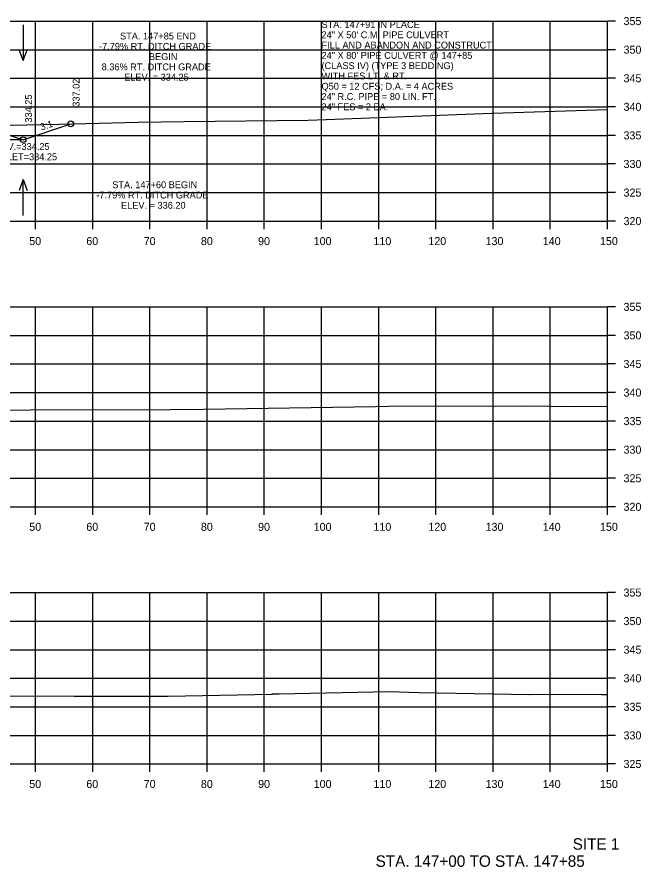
# Model space of a CAD drawing. Extents: x 1368122 to 1710785, y 373130 to 557566.
# Drawn here: x 1368735.6 to 1368844.7, y 379749.8 to 379898.5 of the extents above; entities that cross this region are included whole.
import ezdxf

# ---------------------------------------------------------------- set-up
doc = ezdxf.new("R2010")
doc.units = 0
for name, color, linetype in [('R_Axis', 7, 'Continuous'), ('R_Axis Annot', 7, 'Continuous'), ('R_Draft', 7, 'Continuous'), ('R_Exist Surface', 7, 'Continuous'), ('R_Fin Surface', 7, 'Continuous'), ('R_Grid', 7, 'Continuous'), ('R_No Plot', 7, 'Continuous'), ('R_Water', 7, 'Continuous'), ('R_Water Annot', 7, 'Continuous'), ('R_Xsect Elev', 7, 'Continuous'), ('R_Xsect Slope', 7, 'Continuous')]:
    doc.layers.add(name, color=color, linetype=linetype)

msp = doc.modelspace()

# ---------------------------------------------------------------- linework, layer by layer
at = {"layer": 'R_Axis'}
for p, q in [((1368838.88, 379862.79), (1368838.88, 379897.79)), ((1368840.28, 379897.79), (1368838.88, 379897.79)), ((1368840.28, 379892.79), (1368838.88, 379892.79)), ((1368840.28, 379887.79), (1368838.88, 379887.79)), ((1368840.28, 379882.79), (1368838.88, 379882.79)), ((1368840.28, 379877.79), (1368838.88, 379877.79)), ((1368840.28, 379872.79), (1368838.88, 379872.79)), ((1368840.28, 379867.79), (1368838.88, 379867.79)), ((1368538.88, 379862.79), (1368838.88, 379862.79)), ((1368738.88, 379861.39), (1368738.88, 379862.79)), ((1368748.88, 379861.39), (1368748.88, 379862.79)), ((1368758.88, 379861.39), (1368758.88, 379862.79)), ((1368768.88, 379861.39), (1368768.88, 379862.79)), ((1368778.88, 379861.39), (1368778.88, 379862.79)), ((1368788.88, 379861.39), (1368788.88, 379862.79)), ((1368798.88, 379861.39), (1368798.88, 379862.79)), ((1368808.88, 379861.39), (1368808.88, 379862.79)), ((1368818.88, 379861.39), (1368818.88, 379862.79)), ((1368828.88, 379861.39), (1368828.88, 379862.79)), ((1368838.88, 379861.39), (1368838.88, 379862.79)), ((1368840.28, 379862.79), (1368838.88, 379862.79)), ((1368838.88, 379812.79), (1368838.88, 379847.79)), ((1368840.28, 379847.79), (1368838.88, 379847.79)), ((1368840.28, 379842.79), (1368838.88, 379842.79)), ((1368840.28, 379837.79), (1368838.88, 379837.79)), ((1368840.28, 379832.79), (1368838.88, 379832.79)), ((1368840.28, 379827.79), (1368838.88, 379827.79)), ((1368840.28, 379822.79), (1368838.88, 379822.79)), ((1368840.28, 379817.79), (1368838.88, 379817.79)), ((1368538.88, 379812.79), (1368838.88, 379812.79)), ((1368738.88, 379811.39), (1368738.88, 379812.79)), ((1368748.88, 379811.39), (1368748.88, 379812.79)), ((1368758.88, 379811.39), (1368758.88, 379812.79)), ((1368768.88, 379811.39), (1368768.88, 379812.79)), ((1368778.88, 379811.39), (1368778.88, 379812.79)), ((1368788.88, 379811.39), (1368788.88, 379812.79)), ((1368798.88, 379811.39), (1368798.88, 379812.79)), ((1368808.88, 379811.39), (1368808.88, 379812.79)), ((1368818.88, 379811.39), (1368818.88, 379812.79)), ((1368828.88, 379811.39), (1368828.88, 379812.79)), ((1368838.88, 379811.39), (1368838.88, 379812.79)), ((1368840.28, 379812.79), (1368838.88, 379812.79)), ((1368838.88, 379767.79), (1368838.88, 379797.79)), ((1368840.28, 379797.79), (1368838.88, 379797.79)), ((1368840.28, 379792.79), (1368838.88, 379792.79)), ((1368840.28, 379787.79), (1368838.88, 379787.79)), ((1368840.28, 379782.79), (1368838.88, 379782.79)), ((1368840.28, 379777.79), (1368838.88, 379777.79)), ((1368840.28, 379772.79), (1368838.88, 379772.79)), ((1368538.88, 379767.79), (1368838.88, 379767.79)), ((1368738.88, 379766.39), (1368738.88, 379767.79)), ((1368748.88, 379766.39), (1368748.88, 379767.79)), ((1368758.88, 379766.39), (1368758.88, 379767.79)), ((1368768.88, 379766.39), (1368768.88, 379767.79)), ((1368778.88, 379766.39), (1368778.88, 379767.79)), ((1368788.88, 379766.39), (1368788.88, 379767.79)), ((1368798.88, 379766.39), (1368798.88, 379767.79)), ((1368808.88, 379766.39), (1368808.88, 379767.79)), ((1368818.88, 379766.39), (1368818.88, 379767.79)), ((1368828.88, 379766.39), (1368828.88, 379767.79)), ((1368838.88, 379766.39), (1368838.88, 379767.79)), ((1368840.28, 379767.79), (1368838.88, 379767.79))]:
    msp.add_line(p, q, dxfattribs=at)
at = {"layer": 'R_Exist Surface'}
for points in [[(1368725.9, 379879.41), (1368743.06, 379879.76), (1368756.85, 379880.1), (1368764.87, 379880.2), (1368786.5, 379880.45), (1368789.68, 379880.59), (1368818.66, 379881.66), (1368818.75, 379881.66), (1368838.88, 379882.32)], [(1368731.76, 379829.73), (1368737.95, 379829.76), (1368762.45, 379829.8), (1368768.31, 379829.86), (1368798.3, 379830.34), (1368800.6, 379830.39), (1368824.23, 379830.46), (1368833.2, 379830.33), (1368838.88, 379830.43)], [(1368732.65, 379779.69), (1368745.62, 379779.67), (1368749.09, 379779.68), (1368762.07, 379779.67), (1368780.26, 379780.03), (1368780.27, 379780.04), (1368781.38, 379780.06), (1368781.46, 379780.06), (1368800.7, 379780.5), (1368805.88, 379780.29), (1368825.23, 379779.95), (1368825.27, 379779.95), (1368829.61, 379779.98), (1368837.91, 379779.96), (1368838.88, 379779.97)]]:
    msp.add_lwpolyline(points, dxfattribs=at)
at = {"layer": 'R_Fin Surface'}
msp.add_lwpolyline([(1368639.86, 379876.64), (1368646.99, 379879.02), (1368658.13, 379881.8), (1368662.99, 379883.02), (1368670.99, 379883.34), (1368688.88, 379883.7), (1368706.77, 379883.34), (1368714.77, 379883.02), (1368719.63, 379881.8), (1368730.77, 379879.02), (1368736.71, 379877.04), (1368745.03, 379879.81)], dxfattribs=at)
at = {"layer": 'R_Grid'}
for p, q in [((1368538.88, 379897.79), (1368838.88, 379897.79)), ((1368738.88, 379862.79), (1368738.88, 379897.79)), ((1368748.88, 379862.79), (1368748.88, 379897.79)), ((1368758.88, 379862.79), (1368758.88, 379897.79)), ((1368768.88, 379862.79), (1368768.88, 379897.79)), ((1368778.88, 379862.79), (1368778.88, 379897.79)), ((1368788.88, 379862.79), (1368788.88, 379897.79)), ((1368798.88, 379862.79), (1368798.88, 379897.79)), ((1368808.88, 379862.79), (1368808.88, 379897.79)), ((1368818.88, 379862.79), (1368818.88, 379897.79)), ((1368828.88, 379862.79), (1368828.88, 379897.79)), ((1368838.88, 379862.79), (1368838.88, 379897.79)), ((1368538.88, 379892.79), (1368838.88, 379892.79)), ((1368538.88, 379887.79), (1368838.88, 379887.79)), ((1368538.88, 379882.79), (1368838.88, 379882.79)), ((1368538.88, 379877.79), (1368838.88, 379877.79)), ((1368538.88, 379872.79), (1368838.88, 379872.79)), ((1368538.88, 379867.79), (1368838.88, 379867.79)), ((1368538.88, 379862.79), (1368838.88, 379862.79)), ((1368538.88, 379847.79), (1368838.88, 379847.79)), ((1368738.88, 379812.79), (1368738.88, 379847.79)), ((1368748.88, 379812.79), (1368748.88, 379847.79)), ((1368758.88, 379812.79), (1368758.88, 379847.79)), ((1368768.88, 379812.79), (1368768.88, 379847.79)), ((1368778.88, 379812.79), (1368778.88, 379847.79)), ((1368788.88, 379812.79), (1368788.88, 379847.79)), ((1368798.88, 379812.79), (1368798.88, 379847.79)), ((1368808.88, 379812.79), (1368808.88, 379847.79)), ((1368818.88, 379812.79), (1368818.88, 379847.79)), ((1368828.88, 379812.79), (1368828.88, 379847.79)), ((1368838.88, 379812.79), (1368838.88, 379847.79)), ((1368538.88, 379842.79), (1368838.88, 379842.79)), ((1368538.88, 379837.79), (1368838.88, 379837.79)), ((1368538.88, 379832.79), (1368838.88, 379832.79)), ((1368538.88, 379827.79), (1368838.88, 379827.79)), ((1368538.88, 379822.79), (1368838.88, 379822.79)), ((1368538.88, 379817.79), (1368838.88, 379817.79)), ((1368538.88, 379812.79), (1368838.88, 379812.79)), ((1368538.88, 379797.79), (1368838.88, 379797.79)), ((1368738.88, 379767.79), (1368738.88, 379797.79)), ((1368748.88, 379767.79), (1368748.88, 379797.79)), ((1368758.88, 379767.79), (1368758.88, 379797.79)), ((1368768.88, 379767.79), (1368768.88, 379797.79)), ((1368778.88, 379767.79), (1368778.88, 379797.79)), ((1368788.88, 379767.79), (1368788.88, 379797.79)), ((1368798.88, 379767.79), (1368798.88, 379797.79)), ((1368808.88, 379767.79), (1368808.88, 379797.79)), ((1368818.88, 379767.79), (1368818.88, 379797.79)), ((1368828.88, 379767.79), (1368828.88, 379797.79)), ((1368838.88, 379767.79), (1368838.88, 379797.79)), ((1368538.88, 379792.79), (1368838.88, 379792.79)), ((1368538.88, 379787.79), (1368838.88, 379787.79)), ((1368538.88, 379782.79), (1368838.88, 379782.79)), ((1368538.88, 379777.79), (1368838.88, 379777.79)), ((1368538.88, 379772.79), (1368838.88, 379772.79)), ((1368538.88, 379767.79), (1368838.88, 379767.79))]:
    msp.add_line(p, q, dxfattribs=at)
at = {"layer": 'R_No Plot'}
for centre in [(1368745.03, 379879.81), (1368736.71, 379877.04)]:
    msp.add_circle(centre, 0.5, dxfattribs=at)
at = {"layer": 'R_Water'}
msp.add_line((1368736.71, 379877.04), (1368639.86, 379876.64), dxfattribs=at)
at = {"layer": 'R_Water Annot'}
for p, q in [((1368736.71, 379897.15), (1368736.71, 379890.87)), ((1368736.71, 379890.87), (1368736.01, 379892.79)), ((1368736.71, 379890.87), (1368737.41, 379892.79)), ((1368736.71, 379870.07), (1368736.01, 379868.15)), ((1368736.71, 379863.79), (1368736.71, 379870.07)), ((1368736.71, 379870.07), (1368737.41, 379868.15))]:
    msp.add_line(p, q, dxfattribs=at)

# ---------------------------------------------------------------- texts
at = {"layer": 'R_Axis Annot'}
for s, p in [('355', (1368841.68, 379897.09)), ('350', (1368841.68, 379892.09)), ('345', (1368841.68, 379887.09)), ('340', (1368841.68, 379882.09)), ('335', (1368841.68, 379877.09)), ('330', (1368841.68, 379872.09)), ('325', (1368841.68, 379867.09)), ('320', (1368841.68, 379862.09)), ('50', (1368737.79, 379858.59)), ('60', (1368747.76, 379858.59)), ('70', (1368757.79, 379858.59)), ('80', (1368767.79, 379858.59)), ('90', (1368777.79, 379858.59)), ('100', (1368787.51, 379858.59)), ('110', (1368797.96, 379858.59)), ('120', (1368807.56, 379858.59)), ('130', (1368817.56, 379858.59)), ('140', (1368827.56, 379858.59)), ('150', (1368837.56, 379858.59)), ('355', (1368841.68, 379847.09)), ('350', (1368841.68, 379842.09)), ('345', (1368841.68, 379837.09)), ('340', (1368841.68, 379832.09)), ('335', (1368841.68, 379827.09)), ('330', (1368841.68, 379822.09)), ('325', (1368841.68, 379817.09)), ('320', (1368841.68, 379812.09)), ('50', (1368737.79, 379808.59)), ('60', (1368747.76, 379808.59)), ('70', (1368757.79, 379808.59)), ('80', (1368767.79, 379808.59)), ('90', (1368777.79, 379808.59)), ('100', (1368787.51, 379808.59)), ('110', (1368797.96, 379808.59)), ('120', (1368807.56, 379808.59)), ('130', (1368817.56, 379808.59)), ('140', (1368827.56, 379808.59)), ('150', (1368837.56, 379808.59)), ('355', (1368841.68, 379797.09)), ('350', (1368841.68, 379792.09)), ('345', (1368841.68, 379787.09)), ('340', (1368841.68, 379782.09)), ('335', (1368841.68, 379777.09)), ('330', (1368841.68, 379772.09)), ('325', (1368841.68, 379767.09)), ('50', (1368737.79, 379763.59)), ('60', (1368747.76, 379763.59)), ('70', (1368757.79, 379763.59)), ('80', (1368767.79, 379763.59)), ('90', (1368777.79, 379763.59)), ('100', (1368787.51, 379763.59)), ('110', (1368797.96, 379763.59)), ('120', (1368807.56, 379763.59)), ('130', (1368817.56, 379763.59)), ('140', (1368827.56, 379763.59)), ('150', (1368837.56, 379763.59))]:
    msp.add_text(s, height=1.4, dxfattribs=at).set_placement(p)
at = {"layer": 'R_Draft'}
for s, p in [('SITE 1', (1368832.79, 379752.79)), ('STA. 147+00 TO STA. 147+85', (1368798.33, 379749.79))]:
    msp.add_text(s, height=2, dxfattribs=at).set_placement(p)
at = {"layer": 'R_Water Annot'}
for s, p in [('STA. 147+91 IN PLACE', (1368788.88, 379896.59)), ('24" X 50\' C.M. PIPE CULVERT', (1368788.88, 379894.79)), ('FILL AND ABANDON AND CONSTRUCT', (1368788.88, 379892.99)), ('24" X 80\' PIPE CULVERT @ 147+85', (1368788.88, 379891.19)), ('(CLASS IV) (TYPE 3 BEDDING) ', (1368788.88, 379889.39)), ('WITH FES LT. & RT.', (1368788.88, 379887.59)), ('Q50 = 12 CFS; D.A. = 4 ACRES', (1368788.88, 379885.79)), ('24" R.C. PIPE = 80 LIN. FT.', (1368788.88, 379883.99)), ('24" FES = 2 EA.', (1368788.88, 379882.19)), ('F.L. INLET=334.25', (1368729.05, 379873.44))]:
    msp.add_text(s, height=1.2, dxfattribs=at).set_placement(p)
at = {"layer": 'R_Xsect Elev'}
for s, p in [('STA. 147+85 END', (1368753.66, 379894.58)), ('-7.79% RT. DITCH GRADE', (1368749.98, 379892.78)), ('BEGIN', (1368758.7, 379890.98)), ('8.36% RT. DITCH GRADE', (1368750.44, 379889.18)), ('ELEV. = 334.25', (1368754.38, 379887.38)), ('ELEV.=334.25', (1368730.94, 379875.24)), ('STA. 147+60 BEGIN ', (1368752.3, 379868.55)), ('-7.79% RT. DITCH GRADE', (1368749.51, 379866.75)), ('ELEV. = 336.20', (1368753.83, 379864.95))]:
    msp.add_text(s, height=1.2, dxfattribs=at).set_placement(p)
for s, p in [('337.02', (1368746.58, 379882.81)), ('337.02', (1368746.58, 379882.81)), ('334.25', (1368738.26, 379880.04))]:
    msp.add_text(s, height=1.2, rotation=90, dxfattribs=at).set_placement(p)
at = {"layer": 'R_Xsect Slope'}
msp.add_text('3:1', height=1.2, rotation=18.4349, dxfattribs=at).set_placement((1368739.92, 379878.63))

doc.saveas('drawing.dxf')
